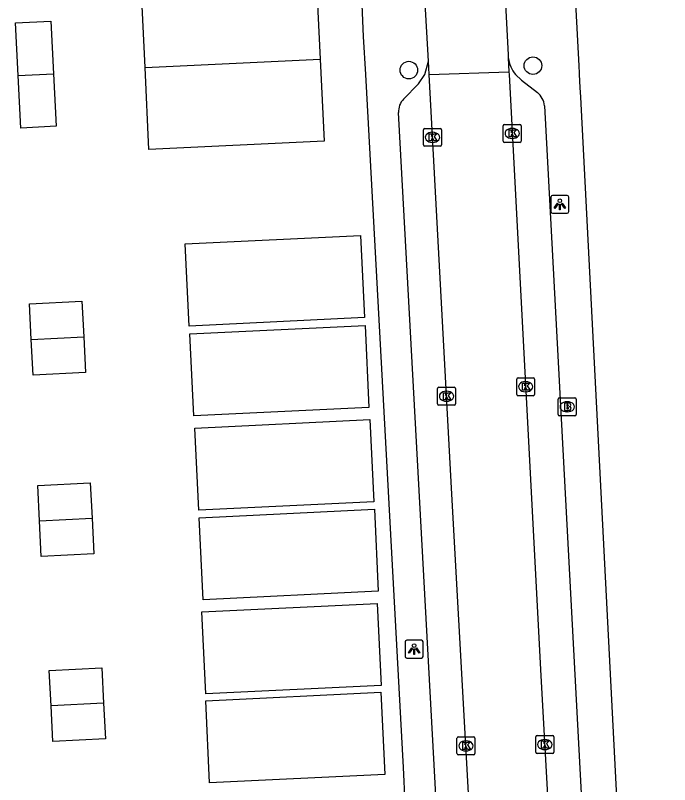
# Model space of a CAD drawing. Extents: x 158087 to 159494, y 382905 to 383981.
# Drawn here: x 158864.52 to 158900.97, y 383460.45 to 383503.3 of the extents above; entities that cross this region are included whole.
import ezdxf

# ---------------------------------------------------------------- set-up
doc = ezdxf.new("R2010")
doc.units = 0
for name, color, linetype in [('IMGEO_Boom', 7, 'Continuous'), ('IMGEO_Brandkraan', 7, 'Continuous'), ('IMGEO_Kolk', 7, 'Continuous'), ('IMGEO_Lichtpunt', 7, 'Continuous'), ('IMGEO_Pand_vergunning_verleend', 7, 'Continuous'), ('IMGEO_Rijbaan_lokaal_open', 7, 'Continuous'), ('IMGEO_Voetpad_open', 7, 'Continuous')]:
    doc.layers.add(name, color=color, linetype=linetype)

msp = doc.modelspace()

# ---------------------------------------------------------------- linework, layer by layer
at = {"layer": 'IMGEO_Boom'}
for centre in [(158893.355, 383500.499), (158886.445, 383500.25)]:
    msp.add_circle(centre, 0.489, dxfattribs=at)
at = {"layer": 'IMGEO_Brandkraan'}
for p, q in [((158894.766, 383481.071), (158894.766, 383481.923)), ((158894.841, 383481.997), (158895.693, 383481.997)), ((158895.254, 383481.777), (158895.279, 383481.777)), ((158895.767, 383481.923), (158895.767, 383481.071)), ((158895.277, 383481.217), (158895.252, 383481.217)), ((158895.693, 383480.997), (158894.841, 383480.997))]:
    msp.add_line(p, q, dxfattribs=at)
for points in [[(158894.766, 383481.071), (158894.766, 383481.923)], [(158894.841, 383481.997), (158895.693, 383481.997)], [(158895.114, 383481.697), (158895.114, 383481.297), (158895.327, 383481.297)], [(158895.345, 383481.697), (158895.114, 383481.697)], [(158895.767, 383481.923), (158895.767, 383481.071)], [(158895.293, 383481.616), (158895.239, 383481.616), (158895.239, 383481.54)], [(158895.239, 383481.54), (158895.292, 383481.54)], [(158895.301, 383481.464), (158895.239, 383481.464), (158895.239, 383481.383)], [(158895.239, 383481.383), (158895.301, 383481.383)], [(158895.693, 383480.997), (158894.841, 383480.997)]]:
    msp.add_lwpolyline(points, dxfattribs=at)
for centre, radius, start, end in [((158894.843, 383481.921), 0.0765, 91.552, 178.448), ((158894.843, 383481.921), 0.0765, 91.552, 178.448), ((158895.349, 383481.552), 0.145, 59.4692, 91.5367), ((158895.374, 383481.599), 0.0922, 285.5137, 58.1501), ((158895.691, 383481.921), 0.0765, 1.552, 88.448), ((158895.691, 383481.921), 0.0765, 1.552, 88.448), ((158895.294, 383481.578), 0.0379, 267.8285, 90.9355), ((158895.302, 383481.423), 0.0404, 269.8759, 90.5077), ((158895.333, 383481.548), 0.251, 268.6676, 293.5347), ((158895.379, 383481.407), 0.105, 301.3115, 78.989), ((158894.843, 383481.073), 0.0765, 181.552, 268.448), ((158894.843, 383481.073), 0.0765, 181.552, 268.448), ((158895.691, 383481.073), 0.0765, 271.552, 358.448), ((158895.691, 383481.073), 0.0765, 271.552, 358.448)]:
    msp.add_arc(centre, radius, start, end, dxfattribs=at)
for centre, major_axis, ratio, start_param, end_param in [((158895.253, 383481.497), (-0.387, 0.002), 0.722429, 4.712389, 7.853982), ((158895.278, 383481.497), (-0.39, 0.002), 0.717154, 1.570796, 4.712389)]:
    msp.add_ellipse(centre, major_axis=major_axis, ratio=ratio, start_param=start_param, end_param=end_param, dxfattribs=at)
at = {"layer": 'IMGEO_Kolk'}
for p, q in [((158891.702, 383496.298), (158891.702, 383497.15)), ((158891.777, 383497.224), (158892.629, 383497.224)), ((158892.703, 383497.15), (158892.703, 383496.298)), ((158887.261, 383496.079), (158887.261, 383496.931)), ((158887.336, 383497.005), (158888.188, 383497.005)), ((158887.749, 383496.785), (158887.774, 383496.785)), ((158888.262, 383496.931), (158888.262, 383496.079)), ((158892.19, 383497.004), (158892.215, 383497.004)), ((158887.772, 383496.225), (158887.747, 383496.225)), ((158892.629, 383496.224), (158891.777, 383496.224)), ((158892.213, 383496.444), (158892.188, 383496.444)), ((158888.188, 383496.005), (158887.336, 383496.005)), ((158892.45, 383482.191), (158892.45, 383483.043)), ((158892.525, 383483.117), (158893.377, 383483.117)), ((158893.451, 383483.043), (158893.451, 383482.191)), ((158888.044, 383481.657), (158888.044, 383482.509)), ((158888.119, 383482.583), (158888.971, 383482.583)), ((158889.045, 383482.509), (158889.045, 383481.657)), ((158892.938, 383482.897), (158892.963, 383482.897)), ((158888.532, 383482.363), (158888.557, 383482.363)), ((158893.377, 383482.117), (158892.525, 383482.117)), ((158892.961, 383482.337), (158892.936, 383482.337)), ((158888.555, 383481.803), (158888.53, 383481.803)), ((158888.971, 383481.583), (158888.119, 383481.583)), ((158889.125, 383462.187), (158889.125, 383463.039)), ((158889.2, 383463.113), (158890.052, 383463.113)), ((158889.613, 383462.893), (158889.638, 383462.893)), ((158890.126, 383463.039), (158890.126, 383462.187)), ((158893.517, 383462.261), (158893.517, 383463.113)), ((158893.592, 383463.187), (158894.444, 383463.187)), ((158894.005, 383462.967), (158894.03, 383462.967)), ((158894.518, 383463.113), (158894.518, 383462.261)), ((158894.028, 383462.407), (158894.003, 383462.407)), ((158890.052, 383462.113), (158889.2, 383462.113)), ((158889.636, 383462.333), (158889.611, 383462.333)), ((158894.444, 383462.187), (158893.592, 383462.187))]:
    msp.add_line(p, q, dxfattribs=at)
for points in [[(158891.702, 383496.298), (158891.702, 383497.15)], [(158891.777, 383497.224), (158892.629, 383497.224)], [(158892.703, 383497.15), (158892.703, 383496.298)], [(158887.261, 383496.079), (158887.261, 383496.931)], [(158887.336, 383497.005), (158888.188, 383497.005)], [(158887.582, 383496.705), (158887.705, 383496.705), (158887.705, 383496.554), (158887.835, 383496.705), (158887.999, 383496.705), (158887.853, 383496.554), (158888.006, 383496.305), (158887.854, 383496.305), (158887.769, 383496.469), (158887.705, 383496.402), (158887.705, 383496.305), (158887.582, 383496.305), (158887.582, 383496.705)], [(158888.262, 383496.931), (158888.262, 383496.079)], [(158892.023, 383496.924), (158892.146, 383496.924), (158892.146, 383496.773), (158892.276, 383496.924), (158892.44, 383496.924), (158892.294, 383496.773), (158892.447, 383496.524), (158892.295, 383496.524), (158892.21, 383496.688), (158892.146, 383496.621), (158892.146, 383496.524), (158892.023, 383496.524), (158892.023, 383496.924)], [(158892.629, 383496.224), (158891.777, 383496.224)], [(158888.188, 383496.005), (158887.336, 383496.005)], [(158892.45, 383482.191), (158892.45, 383483.043)], [(158892.525, 383483.117), (158893.377, 383483.117)], [(158893.451, 383483.043), (158893.451, 383482.191)], [(158888.044, 383481.657), (158888.044, 383482.509)], [(158888.119, 383482.583), (158888.971, 383482.583)], [(158889.045, 383482.509), (158889.045, 383481.657)], [(158892.771, 383482.817), (158892.894, 383482.817), (158892.894, 383482.666), (158893.024, 383482.817), (158893.188, 383482.817), (158893.042, 383482.666), (158893.195, 383482.417), (158893.043, 383482.417), (158892.958, 383482.581), (158892.894, 383482.514), (158892.894, 383482.417), (158892.771, 383482.417), (158892.771, 383482.817)], [(158888.365, 383482.283), (158888.488, 383482.283), (158888.488, 383482.132), (158888.618, 383482.283), (158888.782, 383482.283), (158888.636, 383482.132), (158888.789, 383481.883), (158888.637, 383481.883), (158888.552, 383482.047), (158888.488, 383481.98), (158888.488, 383481.883), (158888.365, 383481.883), (158888.365, 383482.283)], [(158893.377, 383482.117), (158892.525, 383482.117)], [(158888.971, 383481.583), (158888.119, 383481.583)], [(158889.125, 383462.187), (158889.125, 383463.039)], [(158889.2, 383463.113), (158890.052, 383463.113)], [(158889.446, 383462.813), (158889.569, 383462.813), (158889.569, 383462.662), (158889.699, 383462.813), (158889.863, 383462.813), (158889.717, 383462.662), (158889.87, 383462.413), (158889.718, 383462.413), (158889.633, 383462.577), (158889.569, 383462.51), (158889.569, 383462.413), (158889.446, 383462.413), (158889.446, 383462.813)], [(158890.126, 383463.039), (158890.126, 383462.187)], [(158893.517, 383462.261), (158893.517, 383463.113)], [(158893.592, 383463.187), (158894.444, 383463.187)], [(158893.838, 383462.887), (158893.961, 383462.887), (158893.961, 383462.736), (158894.091, 383462.887), (158894.255, 383462.887), (158894.109, 383462.736), (158894.262, 383462.487), (158894.11, 383462.487), (158894.025, 383462.651), (158893.961, 383462.584), (158893.961, 383462.487), (158893.838, 383462.487), (158893.838, 383462.887)], [(158894.518, 383463.113), (158894.518, 383462.261)], [(158890.052, 383462.113), (158889.2, 383462.113)], [(158894.444, 383462.187), (158893.592, 383462.187)]]:
    msp.add_lwpolyline(points, dxfattribs=at)
for centre, start, end in [((158891.779, 383497.148), 91.552, 178.448), ((158891.779, 383497.148), 91.552, 178.448), ((158892.627, 383497.148), 1.552, 88.448), ((158892.627, 383497.148), 1.552, 88.448), ((158887.338, 383496.929), 91.552, 178.448), ((158887.338, 383496.929), 91.552, 178.448), ((158888.186, 383496.929), 1.552, 88.448), ((158888.186, 383496.929), 1.552, 88.448), ((158891.779, 383496.3), 181.552, 268.448), ((158891.779, 383496.3), 181.552, 268.448), ((158892.627, 383496.3), 271.552, 358.448), ((158892.627, 383496.3), 271.552, 358.448), ((158887.338, 383496.081), 181.552, 268.448), ((158887.338, 383496.081), 181.552, 268.448), ((158888.186, 383496.081), 271.552, 358.448), ((158888.186, 383496.081), 271.552, 358.448), ((158892.527, 383483.041), 91.552, 178.448), ((158892.527, 383483.041), 91.552, 178.448), ((158893.375, 383483.041), 1.552, 88.448), ((158893.375, 383483.041), 1.552, 88.448), ((158888.121, 383482.507), 91.552, 178.448), ((158888.121, 383482.507), 91.552, 178.448), ((158888.969, 383482.507), 1.552, 88.448), ((158888.969, 383482.507), 1.552, 88.448), ((158892.527, 383482.193), 181.552, 268.448), ((158892.527, 383482.193), 181.552, 268.448), ((158893.375, 383482.193), 271.552, 358.448), ((158893.375, 383482.193), 271.552, 358.448), ((158888.121, 383481.659), 181.552, 268.448), ((158888.121, 383481.659), 181.552, 268.448), ((158888.969, 383481.659), 271.552, 358.448), ((158888.969, 383481.659), 271.552, 358.448), ((158889.202, 383463.037), 91.552, 178.448), ((158889.202, 383463.037), 91.552, 178.448), ((158890.05, 383463.037), 1.552, 88.448), ((158890.05, 383463.037), 1.552, 88.448), ((158893.594, 383463.111), 91.552, 178.448), ((158893.594, 383463.111), 91.552, 178.448), ((158894.442, 383463.111), 1.552, 88.448), ((158894.442, 383463.111), 1.552, 88.448), ((158889.202, 383462.189), 181.552, 268.448), ((158889.202, 383462.189), 181.552, 268.448), ((158890.05, 383462.189), 271.552, 358.448), ((158890.05, 383462.189), 271.552, 358.448), ((158893.594, 383462.263), 181.552, 268.448), ((158893.594, 383462.263), 181.552, 268.448), ((158894.442, 383462.263), 271.552, 358.448), ((158894.442, 383462.263), 271.552, 358.448)]:
    msp.add_arc(centre, 0.0765, start, end, dxfattribs=at)
for centre, major_axis, ratio, start_param, end_param in [((158887.748, 383496.505), (-0.387, 0.002), 0.722429, 4.712389, 7.853982), ((158887.773, 383496.505), (-0.39, 0.002), 0.717154, 1.570796, 4.712389), ((158892.189, 383496.724), (-0.387, 0.002), 0.722429, 4.712389, 7.853982), ((158892.214, 383496.724), (-0.39, 0.002), 0.717154, 1.570796, 4.712389), ((158892.937, 383482.617), (-0.387, 0.002), 0.722429, 4.712389, 7.853982), ((158892.962, 383482.617), (-0.39, 0.002), 0.717154, 1.570796, 4.712389), ((158888.531, 383482.083), (-0.387, 0.002), 0.722429, 4.712389, 7.853982), ((158888.556, 383482.083), (-0.39, 0.002), 0.717154, 1.570796, 4.712389), ((158889.612, 383462.613), (-0.387, 0.002), 0.722429, 4.712389, 7.853982), ((158889.637, 383462.613), (-0.39, 0.002), 0.717154, 1.570796, 4.712389), ((158894.004, 383462.687), (-0.387, 0.002), 0.722429, 4.712389, 7.853982), ((158894.029, 383462.687), (-0.39, 0.002), 0.717154, 1.570796, 4.712389)]:
    msp.add_ellipse(centre, major_axis=major_axis, ratio=ratio, start_param=start_param, end_param=end_param, dxfattribs=at)
at = {"layer": 'IMGEO_Lichtpunt'}
for p, q in [((158895.258, 383493.269), (158894.45, 383493.269)), ((158895.258, 383493.269), (158894.45, 383493.269)), ((158894.356, 383493.174), (158894.356, 383492.367)), ((158894.356, 383493.174), (158894.356, 383492.367)), ((158895.352, 383492.367), (158895.352, 383493.174)), ((158895.352, 383492.367), (158895.352, 383493.174)), ((158894.45, 383492.273), (158895.258, 383492.273)), ((158894.45, 383492.273), (158895.258, 383492.273)), ((158886.237, 383468.401), (158886.237, 383467.594)), ((158886.237, 383468.401), (158886.237, 383467.594)), ((158887.139, 383468.496), (158886.331, 383468.496)), ((158887.139, 383468.496), (158886.331, 383468.496)), ((158887.233, 383467.594), (158887.233, 383468.401)), ((158887.233, 383467.594), (158887.233, 383468.401)), ((158886.331, 383467.5), (158887.139, 383467.5)), ((158886.331, 383467.5), (158887.139, 383467.5))]:
    msp.add_line(p, q, dxfattribs=at)
for points in [[(158894.73, 383492.838), (158894.769, 383492.81), (158894.581, 383492.548), (158894.543, 383492.575), (158894.73, 383492.838)], [(158894.832, 383492.79), (158894.879, 383492.79), (158894.879, 383492.468), (158894.832, 383492.468), (158894.832, 383492.79)], [(158894.942, 383492.81), (158894.98, 383492.837), (158895.167, 383492.575), (158895.128, 383492.547), (158894.942, 383492.81)], [(158886.611, 383468.065), (158886.65, 383468.037), (158886.462, 383467.775), (158886.424, 383467.802), (158886.611, 383468.065)], [(158886.713, 383468.017), (158886.76, 383468.017), (158886.76, 383467.695), (158886.713, 383467.695), (158886.713, 383468.017)], [(158886.823, 383468.037), (158886.861, 383468.064), (158887.048, 383467.802), (158887.009, 383467.774), (158886.823, 383468.037)]]:
    msp.add_lwpolyline(points, dxfattribs=at)
for centre in [(158894.855, 383492.972), (158886.736, 383468.199)]:
    msp.add_circle(centre, 0.0994, dxfattribs=at)
for centre, start, end in [((158894.45, 383493.174), 90, 180), ((158894.45, 383493.174), 90, 180), ((158895.258, 383493.174), 0, 90), ((158895.258, 383493.174), 0, 90), ((158894.45, 383492.367), 180, 270), ((158894.45, 383492.367), 180, 270), ((158895.258, 383492.367), 270, 0), ((158895.258, 383492.367), 270, 360), ((158886.331, 383468.401), 90, 180), ((158886.331, 383468.401), 90, 180), ((158887.139, 383468.401), 0, 90), ((158887.139, 383468.401), 0, 90), ((158886.331, 383467.594), 180, 270), ((158886.331, 383467.594), 180, 270), ((158887.139, 383467.594), 270, 0), ((158887.139, 383467.594), 270, 360)]:
    msp.add_arc(centre, 0.0946, start, end, dxfattribs=at)
at = {"layer": 'IMGEO_Pand_vergunning_verleend'}
for points in [[(158871.746, 383500.397), (158871.527, 383504.966), (158881.285, 383505.433), (158881.504, 383500.864)], [(158864.673, 383499.95), (158864.524, 383502.877), (158866.503, 383502.978), (158866.652, 383500.051)], [(158871.746, 383500.397), (158881.504, 383500.864)], [(158881.504, 383500.864), (158881.722, 383496.294), (158871.964, 383495.827), (158871.746, 383500.397)], [(158864.673, 383499.95), (158866.652, 383500.051)], [(158866.652, 383500.051), (158866.801, 383497.123), (158864.822, 383497.022), (158864.673, 383499.95)], [(158873.99, 383490.565), (158883.748, 383491.032), (158883.966, 383486.462), (158874.209, 383485.996), (158873.99, 383490.565)], [(158865.405, 383485.245), (158865.304, 383487.225), (158868.232, 383487.374), (158868.333, 383485.394)], [(158874.245, 383485.556), (158884.002, 383486.023), (158884.221, 383481.454), (158874.463, 383480.987), (158874.245, 383485.556)], [(158865.405, 383485.245), (158868.333, 383485.394)], [(158868.333, 383485.394), (158868.433, 383483.415), (158865.506, 383483.266), (158865.405, 383485.245)], [(158874.52, 383480.314), (158884.278, 383480.781), (158884.497, 383476.212), (158874.739, 383475.745), (158874.52, 383480.314)], [(158865.866, 383475.139), (158865.766, 383477.119), (158868.693, 383477.268), (158868.794, 383475.288)], [(158874.764, 383475.322), (158884.522, 383475.789), (158884.741, 383471.22), (158874.983, 383470.753), (158874.764, 383475.322)], [(158865.866, 383475.139), (158868.794, 383475.288)], [(158868.794, 383475.288), (158868.895, 383473.308), (158865.967, 383473.159), (158865.866, 383475.139)], [(158874.92, 383470.082), (158884.678, 383470.549), (158884.897, 383465.98), (158875.139, 383465.513), (158874.92, 383470.082)], [(158866.512, 383464.835), (158866.411, 383466.815), (158869.339, 383466.964), (158869.44, 383464.984)], [(158875.128, 383465.128), (158884.886, 383465.595), (158885.105, 383461.025), (158875.347, 383460.559), (158875.128, 383465.128)], [(158869.44, 383464.984), (158866.512, 383464.835)], [(158869.44, 383464.984), (158869.54, 383463.004), (158866.613, 383462.855), (158866.512, 383464.835)]]:
    msp.add_lwpolyline(points, dxfattribs=at)
at = {"layer": 'IMGEO_Rijbaan_lokaal_open'}
for points in [[(158891.712, 383506.084), (158891.971, 383501.093), (158891.983, 383500.937)], [(158887.531, 383500.746), (158887.25, 383505.925)], [(158891.983, 383500.937), (158892.021, 383500.158)], [(158887.572, 383500), (158887.531, 383500.746)], [(158887.572, 383500), (158892.021, 383500.158)], [(158892.021, 383500.158), (158892.029, 383500), (158893.785, 383466.868), (158895.621, 383433.753)], [(158891.232, 383433.513), (158890.034, 383455.302), (158888.842, 383476.637), (158887.572, 383500)]]:
    msp.add_lwpolyline(points, dxfattribs=at)
at = {"layer": 'IMGEO_Voetpad_open'}
for points in [[(158900.97, 383402.538), (158898.201, 383456.346), (158898.118, 383457.958), (158896.02, 383498.745), (158895.992, 383499.286), (158895.955, 383500), (158895.951, 383500.075), (158895.929, 383500.485), (158893.243, 383551.098), (158893.141, 383553.024), (158891.977, 383574.95), (158891.907, 383576.278), (158889.705, 383617.76)], [(158878.256, 383608.628), (158879.684, 383581.716), (158879.799, 383579.552), (158879.885, 383577.94), (158881.95, 383539.012), (158882.058, 383536.986), (158882.148, 383535.285), (158883.706, 383505.925), (158883.807, 383504.022), (158883.815, 383503.876), (158883.907, 383502.126), (158884.02, 383500), (158886.122, 383461.402), (158886.228, 383459.447), (158888.966, 383409.167), (158889.313, 383402.728), (158887.866, 383402.627), (158888.148, 383396.98)], [(158886.152, 383498.64), (158886.982, 383499.487), (158887.342, 383500), (158887.531, 383500.746)], [(158892.39, 383500), (158892.712, 383499.685), (158893.601, 383499.002)], [(158893.991, 383498.262), (158897.308, 383436.298)], [(158889.258, 383435.752), (158885.867, 383497.885)]]:
    msp.add_lwpolyline(points, dxfattribs=at)
for centre, radius, start, end in [((158893.861, 383501.196), 1.896, 187.8461, 219.1108), ((158892.993, 383498.209), 1, 3.0559, 52.525), ((158886.868, 383497.938), 1.002, 135.5833, 183.0553)]:
    msp.add_arc(centre, radius, start, end, dxfattribs=at)

doc.saveas('drawing.dxf')
